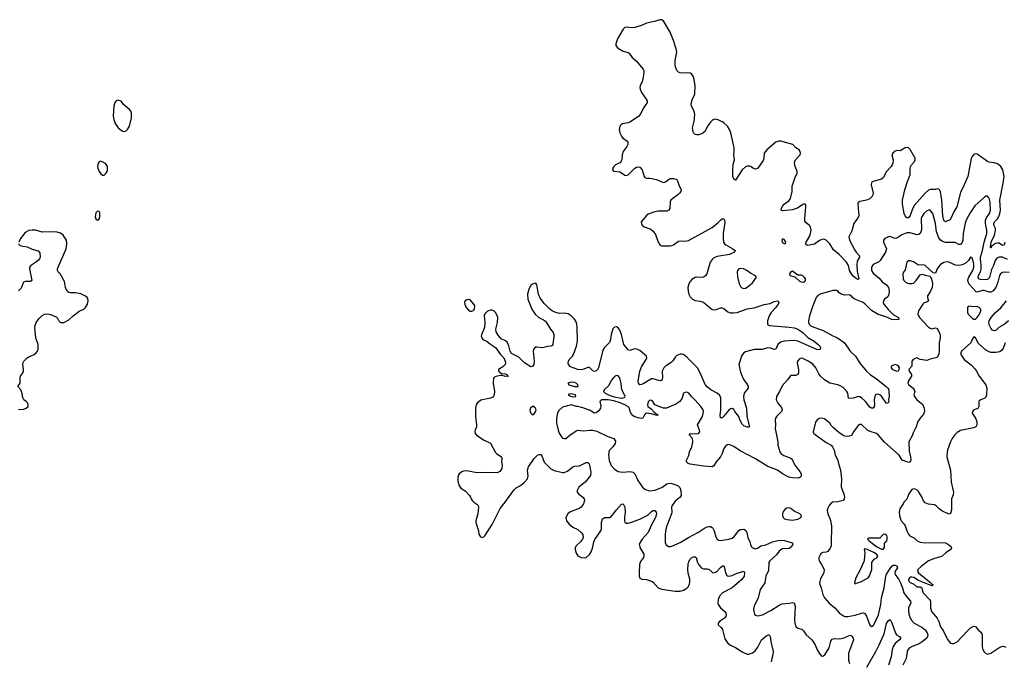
# Model space of a CAD drawing. Header units: inches. Extents: x 2143765 to 2212928, y 878963 to 1017374.
# Tile 260 of 271: x 2182363 to 2194091, y 988647 to 996278. Entities that reach past the tile are written whole.
import ezdxf

# ---------------------------------------------------------------- set-up
doc = ezdxf.new("R2010")
doc.units = ezdxf.units.IN
doc.header["$MEASUREMENT"] = 0
for name, color, linetype in [('C1988', 7, 'Continuous'), ('C1989', 7, 'Continuous'), ('C1998', 7, 'Continuous'), ('C1999', 7, 'Continuous')]:
    doc.layers.add(name, color=color, linetype=linetype)

msp = doc.modelspace()

# ---------------------------------------------------------------- linework, layer by layer
at = {"layer": 'C1988', "color": 5, "elevation": 320}
for points in [[(2188986, 990000), (2188981, 989990), (2188978, 989970), (2188988, 989930), (2189013, 989893), (2189050, 989872), (2189090, 989868), (2189110, 989873), (2189150, 989907), (2189170, 989941), (2189181, 989970), (2189188, 990000)], [(2189749, 990000), (2189750, 989990), (2189798, 989910), (2189799, 989890), (2189793, 989870), (2189757, 989823), (2189745, 989790), (2189742, 989690), (2189743, 989650), (2189750, 989627), (2189772, 989612), (2189830, 989609), (2189888, 989588), (2189910, 989576), (2189968, 989510), (2190000, 989498)]]:
    msp.add_lwpolyline(points, dxfattribs=at)
at = {"layer": 'C1989', "color": 5}
for points, elevation in [([(2190000, 996278), (2189990, 996278), (2189924, 996256), (2189830, 996237), (2189770, 996208), (2189690, 996186), (2189650, 996181), (2189590, 996189), (2189570, 996185), (2189553, 996167), (2189483, 996050), (2189463, 995990), (2189464, 995970), (2189483, 995943), (2189550, 995905), (2189609, 995889), (2189621, 995881), (2189658, 995830), (2189708, 995790), (2189790, 995690), (2189796, 995670), (2189796, 995650), (2189785, 995570), (2189778, 995542), (2189752, 995490), (2189749, 995470), (2189752, 995450), (2189770, 995411), (2189827, 995330), (2189836, 995310), (2189837, 995290), (2189790, 995221), (2189760, 995160), (2189733, 995127), (2189630, 995059), (2189610, 995050), (2189544, 995036), (2189531, 995030), (2189511, 995010), (2189502, 994970), (2189513, 994930), (2189530, 994890), (2189547, 994867), (2189601, 994830), (2189608, 994810), (2189605, 994790), (2189594, 994766), (2189553, 994707), (2189541, 994670), (2189534, 994610), (2189526, 994594), (2189510, 994574), (2189461, 994550), (2189441, 994530), (2189427, 994510), (2189425, 994490), (2189435, 994475), (2189510, 994465), (2189530, 994456), (2189570, 994426), (2189590, 994422), (2189610, 994432), (2189690, 994509), (2189710, 994520), (2189730, 994524), (2189750, 994520), (2189776, 994490), (2189802, 994410), (2189810, 994400), (2189830, 994392), (2189870, 994389), (2189950, 994375), (2190000, 994350)], 320), ([(2190000, 993998), (2189963, 993997), (2189915, 993985), (2189850, 993960), (2189832, 993948), (2189765, 993870), (2189768, 993850), (2189778, 993830), (2189801, 993810), (2189882, 993782), (2189910, 993760), (2189938, 993718), (2189967, 993627), (2189990, 993598), (2190000, 993592)], 320), ([(2182350, 991633), (2182410, 991638), (2182442, 991650), (2182464, 991670), (2182465, 991690), (2182458, 991710), (2182442, 991730), (2182414, 991750), (2182404, 991764), (2182395, 991790), (2182396, 991810), (2182386, 991850), (2182376, 991870), (2182342, 991910), (2182369, 991950), (2182368, 992010), (2182374, 992030), (2182401, 992070), (2182407, 992090), (2182409, 992110), (2182399, 992170), (2182405, 992195), (2182413, 992210), (2182450, 992250), (2182470, 992263), (2182534, 992290), (2182561, 992310), (2182573, 992327), (2182581, 992350), (2182582, 992410), (2182557, 992490), (2182545, 992610), (2182546, 992634), (2182558, 992670), (2182590, 992716), (2182630, 992753), (2182659, 992770), (2182690, 992774), (2182730, 992766), (2182797, 992737), (2182809, 992729), (2182830, 992690), (2182850, 992673), (2182890, 992673), (2182950, 992704), (2182998, 992750), (2183070, 992807), (2183127, 992830), (2183146, 992850), (2183170, 992890), (2183175, 992910), (2183178, 992930), (2183175, 992955), (2183168, 992968), (2183145, 992985), (2183090, 993012), (2183026, 993026), (2182970, 993024), (2182950, 993030), (2182930, 993046), (2182907, 993090), (2182898, 993158), (2182844, 993250), (2182827, 993267), (2182815, 993290), (2182814, 993310), (2182821, 993330), (2182915, 993550), (2182926, 993610), (2182921, 993650), (2182881, 993710), (2182850, 993734), (2182810, 993747), (2182750, 993751), (2182630, 993748), (2182550, 993771), (2182510, 993773), (2182470, 993766), (2182430, 993742), (2182373, 993670), (2182352, 993630)], 320), ([(2182349, 993609), (2182370, 993587), (2182399, 993579), (2182450, 993573), (2182510, 993545), (2182584, 993524), (2182601, 993501), (2182605, 993450), (2182598, 993430), (2182586, 993414), (2182550, 993384), (2182492, 993348), (2182480, 993330), (2182479, 993310), (2182507, 993170), (2182490, 993158), (2182430, 993160), (2182409, 993151), (2182380, 993080), (2182350, 993050)], 320), ([(2190000, 991980), (2189990, 991978), (2189910, 992000), (2189890, 992001), (2189790, 991939), (2189770, 991931), (2189749, 991930), (2189732, 991950), (2189731, 991970), (2189748, 992090), (2189773, 992150), (2189825, 992230), (2189832, 992250), (2189830, 992270), (2189750, 992336), (2189714, 992354), (2189690, 992356), (2189630, 992338), (2189610, 992344), (2189560, 992410), (2189530, 992529), (2189510, 992579), (2189490, 992607), (2189470, 992618), (2189450, 992616), (2189430, 992597), (2189409, 992530), (2189400, 992470), (2189387, 992433), (2189328, 992372), (2189310, 992343), (2189257, 992130), (2189250, 992114), (2189230, 992094), (2189210, 992088), (2189190, 992097), (2189150, 992135), (2189130, 992136), (2189084, 992116), (2189050, 992107), (2189010, 992112), (2188923, 992143), (2188902, 992170), (2188897, 992190), (2188900, 992210), (2188910, 992230), (2188946, 992270), (2188958, 992290), (2188996, 992390), (2189009, 992450), (2189003, 992610), (2188999, 992650), (2188990, 992679), (2188970, 992710), (2188930, 992752), (2188896, 992776), (2188850, 992784), (2188790, 992780), (2188750, 992789), (2188710, 992807), (2188670, 992836), (2188615, 992895), (2188562, 992962), (2188542, 993010), (2188521, 993121), (2188510, 993138), (2188490, 993137), (2188470, 993127), (2188450, 993110), (2188427, 993070), (2188412, 993010), (2188414, 992950), (2188465, 992830), (2188502, 992770), (2188546, 992730), (2188603, 992703), (2188627, 992687), (2188644, 992664), (2188686, 992590), (2188718, 992550), (2188727, 992530), (2188727, 992510), (2188714, 992410), (2188704, 992396), (2188690, 992388), (2188647, 992387), (2188590, 992370), (2188523, 992377), (2188510, 992376), (2188494, 992366), (2188483, 992350), (2188479, 992330), (2188491, 992210), (2188489, 992171), (2188473, 992147), (2188450, 992144), (2188375, 992190), (2188310, 992258), (2188223, 992303), (2188205, 992330), (2188190, 992393), (2188170, 992437), (2188150, 992454), (2188098, 992478), (2188061, 992521), (2188040, 992560), (2188035, 992590), (2188054, 992670), (2188057, 992730), (2188050, 992755), (2188030, 992791), (2188010, 992810), (2187990, 992818), (2187970, 992818), (2187934, 992806), (2187905, 992775), (2187896, 992750), (2187905, 992670), (2187900, 992610), (2187865, 992525), (2187861, 992510), (2187866, 992490), (2187878, 992470), (2187930, 992443), (2187970, 992411), (2188030, 992375), (2188090, 992291), (2188131, 992250), (2188147, 992210), (2188151, 992190), (2188147, 992170), (2188119, 992141), (2188065, 992110), (2188066, 992090), (2188104, 992064), (2188150, 992058), (2188166, 992050), (2188174, 992034), (2188191, 992030), (2188151, 992029), (2188110, 992040), (2188090, 992039), (2188033, 992027), (2188007, 992013), (2188002, 991950), (2188020, 991850), (2188016, 991810), (2188007, 991793), (2187997, 991783), (2187970, 991770), (2187854, 991746), (2187811, 991710), (2187799, 991690), (2187791, 991650), (2187793, 991550), (2187805, 991450), (2187803, 991430), (2187787, 991393), (2187784, 991370), (2187789, 991349), (2187804, 991330), (2187894, 991270), (2187970, 991235), (2188030, 991123), (2188047, 991107), (2188103, 991070), (2188107, 991050), (2188101, 991010), (2188109, 990970), (2188108, 990932), (2188082, 990898), (2188050, 990879), (2187890, 990885), (2187810, 990882), (2187690, 990903), (2187650, 990900), (2187630, 990894), (2187598, 990870), (2187585, 990850), (2187580, 990830), (2187583, 990783), (2187595, 990735), (2187617, 990697), (2187670, 990664), (2187719, 990610), (2187734, 990590), (2187739, 990570), (2187751, 990550), (2187771, 990530), (2187810, 990508), (2187826, 990490), (2187830, 990470), (2187819, 990390), (2187795, 990310), (2187795, 990290), (2187827, 990190), (2187832, 990150), (2187850, 990117), (2187870, 990111), (2187890, 990118), (2187902, 990130), (2187990, 990266), (2188085, 990455), (2188145, 990530), (2188250, 990674), (2188277, 990703), (2188330, 990728), (2188370, 990760), (2188410, 990810), (2188418, 990842), (2188412, 990910), (2188425, 990950), (2188490, 991049), (2188530, 991089), (2188550, 991099), (2188570, 991099), (2188575, 991095), (2188584, 991084), (2188610, 991006), (2188690, 990926), (2188730, 990906), (2188830, 990885), (2188850, 990885), (2188890, 990900), (2188950, 990950), (2188970, 990960), (2189030, 990963), (2189110, 991004), (2189130, 991004), (2189146, 990986), (2189156, 990950), (2189168, 990890), (2189162, 990850), (2189100, 990770), (2189025, 990710), (2189002, 990670), (2189004, 990650), (2189018, 990630), (2189070, 990590), (2189085, 990570), (2189090, 990550), (2189080, 990510), (2189050, 990470), (2189030, 990456), (2188952, 990428), (2188916, 990410), (2188892, 990390), (2188870, 990350), (2188878, 990310), (2188907, 990270), (2188952, 990232), (2189010, 990204), (2189050, 990170), (2189070, 990146), (2189075, 990110), (2189067, 990090), (2189042, 990058), (2188990, 990010), (2188986, 990000)], 320), ([(2190000, 991662), (2189930, 991690), (2189903, 991730), (2189890, 991740), (2189870, 991746), (2189850, 991726), (2189841, 991690), (2189847, 991670), (2189883, 991643), (2189921, 991601), (2189941, 991590), (2189943, 991583), (2189970, 991570), (2189955, 991565), (2189884, 991584), (2189830, 991591), (2189816, 991584), (2189807, 991573), (2189787, 991533), (2189770, 991526), (2189730, 991534), (2189690, 991547), (2189670, 991560), (2189644, 991590), (2189630, 991624), (2189625, 991650), (2189607, 991670), (2189571, 991690), (2189515, 991715), (2189439, 991739), (2189371, 991749), (2189309, 991751), (2189292, 991748), (2189275, 991730), (2189286, 991674), (2189280, 991650), (2189262, 991618), (2189230, 991593), (2189209, 991590), (2189150, 991625), (2189070, 991656), (2189010, 991669), (2188990, 991669), (2188970, 991679), (2188930, 991689), (2188830, 991661), (2188783, 991617), (2188768, 991592), (2188757, 991530), (2188758, 991470), (2188776, 991390), (2188790, 991351), (2188815, 991310), (2188830, 991295), (2188848, 991288), (2188870, 991291), (2188916, 991330), (2188990, 991382), (2189010, 991388), (2189082, 991382), (2189151, 991389), (2189190, 991387), (2189236, 991376), (2189370, 991313), (2189439, 991290), (2189454, 991270), (2189458, 991258), (2189455, 991230), (2189430, 991190), (2189388, 991150), (2189380, 991130), (2189376, 991090), (2189386, 991026), (2189410, 990967), (2189450, 990922), (2189490, 990896), (2189548, 990888), (2189630, 990895), (2189670, 990890), (2189692, 990870), (2189726, 990790), (2189782, 990710), (2189810, 990687), (2189850, 990670), (2189870, 990667), (2189930, 990672), (2190000, 990700)], 340), ([(2189188, 990000), (2189202, 990058), (2189213, 990087), (2189287, 990190), (2189292, 990210), (2189292, 990290), (2189306, 990334), (2189330, 990349), (2189389, 990350), (2189410, 990361), (2189436, 990390), (2189466, 990434), (2189530, 990507), (2189552, 990512), (2189570, 990472), (2189577, 990410), (2189567, 990350), (2189567, 990310), (2189573, 990293), (2189590, 990280), (2189610, 990281), (2189650, 990292), (2189751, 990329), (2189845, 990375), (2189890, 990418), (2189910, 990431), (2189930, 990431), (2189945, 990410), (2189948, 990390), (2189937, 990350), (2189886, 990254), (2189850, 990171), (2189779, 990090), (2189743, 990030), (2189749, 990000)], 320)]:
    msp.add_lwpolyline(points, dxfattribs=dict(at, elevation=elevation))
for points, elevation in [([(2183530, 995319), (2183512, 995310), (2183498, 995290), (2183486, 995250), (2183476, 995130), (2183483, 995090), (2183501, 995041), (2183536, 994990), (2183570, 994961), (2183590, 994951), (2183610, 994947), (2183630, 994955), (2183648, 994972), (2183670, 995011), (2183695, 995110), (2183693, 995170), (2183685, 995190), (2183670, 995209), (2183599, 995270), (2183570, 995309)], 320), ([(2183328, 994592), (2183310, 994586), (2183296, 994570), (2183290, 994530), (2183294, 994510), (2183310, 994471), (2183330, 994441), (2183350, 994425), (2183370, 994425), (2183390, 994445), (2183403, 994470), (2183409, 994490), (2183409, 994530), (2183387, 994567), (2183350, 994587)], 320), ([(2183290, 993999), (2183270, 993978), (2183262, 993930), (2183270, 993906), (2183290, 993891), (2183310, 993903), (2183318, 993930), (2183316, 993976), (2183310, 993995)], 320), ([(2187710, 992944), (2187690, 992942), (2187671, 992930), (2187663, 992910), (2187670, 992870), (2187685, 992845), (2187710, 992819), (2187730, 992806), (2187750, 992806), (2187767, 992813), (2187781, 992830), (2187784, 992870), (2187774, 992890), (2187730, 992941)], 320), ([(2189470, 992039), (2189450, 992029), (2189410, 991981), (2189379, 991921), (2189326, 991870), (2189316, 991850), (2189335, 991830), (2189385, 991805), (2189445, 991785), (2189529, 991771), (2189550, 991773), (2189570, 991783), (2189575, 991790), (2189567, 991810), (2189534, 991870), (2189526, 991946), (2189512, 992010), (2189490, 992034)], 340), ([(2188930, 991961), (2188891, 991950), (2188906, 991930), (2188971, 991910), (2189010, 991909), (2189015, 991910), (2189013, 991930), (2188990, 991948), (2188970, 991957)], 340), ([(2188930, 991820), (2188910, 991819), (2188895, 991810), (2188930, 991788), (2188970, 991784), (2188989, 991790), (2188982, 991810)], 340), ([(2188470, 991669), (2188447, 991650), (2188439, 991630), (2188443, 991610), (2188450, 991592), (2188470, 991572), (2188490, 991582), (2188503, 991597), (2188514, 991630), (2188509, 991650), (2188500, 991660), (2188490, 991669)], 340)]:
    msp.add_lwpolyline(points, close=True, dxfattribs=dict(at, elevation=elevation))
at = {"layer": 'C1998', "color": 5}
for points, elevation in [([(2191081, 990000), (2191089, 989989), (2191110, 989980), (2191130, 989977), (2191150, 989984), (2191174, 990000)], 340), ([(2191552, 990000), (2191545, 989990), (2191530, 989980), (2191450, 989975), (2191430, 989963), (2191410, 989948), (2191376, 989904), (2191298, 989830), (2191286, 989810), (2191284, 989716), (2191249, 989650), (2191238, 989570), (2191184, 989490), (2191158, 989390), (2191110, 989290), (2191104, 989256), (2191106, 989230), (2191115, 989196), (2191124, 989184), (2191155, 989176), (2191210, 989189), (2191310, 989242), (2191410, 989305), (2191442, 989318), (2191534, 989326), (2191570, 989335), (2191590, 989331), (2191599, 989290), (2191592, 989130), (2191597, 989090), (2191609, 989049), (2191630, 989031), (2191678, 989018), (2191699, 988999), (2191733, 988950), (2191799, 988890), (2191839, 988830), (2191863, 988770), (2191890, 988726), (2191910, 988701), (2191930, 988695), (2191953, 988710), (2192006, 988794), (2192025, 988875), (2192041, 988899), (2192070, 988906), (2192130, 988901), (2192184, 988916), (2192250, 988946), (2192270, 988939), (2192291, 988910), (2192293, 988890), (2192236, 988730), (2192235, 988650), (2192246, 988610)], 340), ([(2192026, 990000), (2192018, 989982), (2191990, 989944), (2191970, 989934), (2191929, 989931), (2191910, 989924), (2191896, 989904), (2191883, 989870), (2191881, 989850), (2191886, 989830), (2191914, 989790), (2191944, 989730), (2191941, 989690), (2191902, 989618), (2191891, 989570), (2191893, 989550), (2191910, 989510), (2191929, 989429), (2191950, 989390), (2192006, 989326), (2192073, 989270), (2192130, 989210), (2192175, 989175), (2192190, 989169), (2192228, 989168), (2192314, 989186), (2192390, 989210), (2192410, 989212), (2192430, 989205), (2192450, 989171), (2192490, 989066), (2192510, 989051), (2192530, 989061), (2192536, 989070), (2192591, 989190), (2192621, 989310), (2192629, 989390), (2192662, 989510), (2192682, 989650), (2192690, 989674), (2192730, 989741), (2192753, 989770), (2192770, 989780), (2192790, 989781), (2192813, 989773), (2192821, 989750), (2192791, 989710), (2192786, 989690), (2192791, 989670), (2192834, 989610), (2192855, 989570), (2192880, 989510), (2192893, 989450), (2192921, 989410), (2192974, 989350), (2192977, 989337), (2192979, 989330), (2192950, 989270), (2192949, 989250), (2192955, 989195), (2192970, 989154), (2192986, 989126), (2193017, 989090), (2193110, 989040), (2193150, 989009), (2193174, 988974), (2193180, 988950), (2193178, 988930), (2193168, 988912), (2193113, 988867), (2193077, 988843), (2192992, 988810), (2192960, 988790), (2192942, 988770), (2192935, 988750), (2192923, 988670), (2192882, 988590)], 360), ([(2192575, 990000), (2192630, 989971), (2192650, 989969), (2192664, 989990), (2192664, 990000)], 380), ([(2193455, 990000), (2193463, 989990), (2193457, 989970), (2193393, 989927), (2193350, 989887), (2193330, 989878), (2193261, 989859), (2193190, 989830), (2193103, 989770), (2193063, 989730), (2193058, 989710), (2193070, 989690), (2193218, 989570), (2193222, 989562), (2193238, 989550), (2193239, 989541), (2193230, 989535), (2193188, 989548), (2193070, 989597), (2193012, 989632), (2192990, 989639), (2192970, 989637), (2192963, 989630), (2192950, 989610), (2192953, 989590), (2192970, 989574), (2193014, 989554), (2193050, 989524), (2193090, 989521), (2193107, 989510), (2193116, 989470), (2193126, 989450), (2193200, 989370), (2193211, 989350), (2193211, 989271), (2193223, 989230), (2193292, 989150), (2193310, 989110), (2193330, 989046), (2193363, 989003), (2193415, 988895), (2193452, 988852), (2193470, 988846), (2193490, 988847), (2193530, 988867), (2193657, 989003), (2193690, 989034), (2193730, 989054), (2193750, 989048), (2193779, 989010), (2193806, 988986), (2193822, 988962), (2193828, 988930), (2193829, 988809), (2193836, 988776), (2193850, 988748), (2193870, 988728), (2193890, 988718), (2193930, 988732), (2194026, 988794), (2194050, 988808), (2194074, 988814), (2194090, 988813), (2194110, 988802)], 380), ([(2190000, 989498), (2190010, 989495), (2190171, 989469), (2190230, 989470), (2190270, 989484), (2190310, 989507), (2190330, 989527), (2190342, 989558), (2190346, 989574), (2190345, 989615), (2190326, 989686), (2190320, 989730), (2190326, 989790), (2190335, 989825), (2190350, 989853), (2190370, 989870), (2190390, 989878), (2190410, 989879), (2190421, 989870), (2190435, 989810), (2190447, 989787), (2190475, 989755), (2190490, 989744), (2190510, 989738), (2190550, 989738), (2190570, 989732), (2190610, 989695), (2190625, 989690), (2190650, 989695), (2190671, 989709), (2190710, 989754), (2190734, 989774), (2190752, 989772), (2190759, 989750), (2190769, 989690), (2190792, 989652), (2190810, 989648), (2190850, 989658), (2190910, 989684), (2190990, 989710), (2190998, 989690), (2190992, 989650), (2190963, 989610), (2190851, 989509), (2190736, 989450), (2190698, 989410), (2190683, 989370), (2190680, 989330), (2190684, 989310), (2190712, 989270), (2190764, 989230), (2190775, 989210), (2190778, 989190), (2190773, 989170), (2190759, 989150), (2190700, 989110), (2190683, 989090), (2190684, 989070), (2190718, 989038), (2190734, 989014), (2190764, 988904), (2190777, 988877), (2190795, 988855), (2190830, 988826), (2190890, 988801), (2190970, 988747), (2191030, 988720), (2191050, 988720), (2191090, 988737), (2191122, 988758), (2191156, 988804), (2191199, 988890), (2191250, 988933), (2191290, 988953), (2191302, 988930), (2191309, 988870), (2191338, 988750), (2191335, 988710), (2191321, 988670), (2191316, 988630)], 320), ([(2192455, 988565), (2192562, 988750), (2192602, 988830), (2192659, 988961), (2192690, 989086), (2192710, 989121), (2192730, 989133), (2192750, 989095), (2192794, 988970), (2192809, 988949), (2192844, 988930), (2192858, 988910), (2192844, 988890), (2192792, 988848), (2192768, 988812), (2192756, 988770), (2192744, 988690), (2192713, 988590)], 340)]:
    msp.add_lwpolyline(points, dxfattribs=dict(at, elevation=elevation))
at = {"layer": 'C1998', "color": 5, "elevation": 380}
msp.add_lwpolyline([(2192430, 989974), (2192422, 989970), (2192428, 989930), (2192421, 989830), (2192375, 989725), (2192324, 989630), (2192305, 989570), (2192310, 989554), (2192318, 989562), (2192330, 989565), (2192390, 989584), (2192470, 989631), (2192487, 989653), (2192512, 989730), (2192512, 989810), (2192541, 989850), (2192574, 989866), (2192581, 989879), (2192583, 989890), (2192567, 989910), (2192539, 989930), (2192449, 989971)], close=True, dxfattribs=at)
at = {"layer": 'C1999', "color": 5}
for points, elevation in [([(2194099, 993630), (2194090, 993596), (2194070, 993590), (2194030, 993616), (2194010, 993618), (2193988, 993612), (2193962, 993598), (2193941, 993579), (2193930, 993556), (2193925, 993570), (2193934, 993630), (2193974, 993710), (2193988, 993768), (2193987, 993790), (2193968, 993830), (2193966, 993850), (2193976, 993870), (2194012, 993908), (2194028, 993932), (2194040, 993970), (2194047, 994010), (2194037, 994130), (2194079, 994330), (2194090, 994410), (2194072, 994490), (2194050, 994531), (2194010, 994560), (2193970, 994574), (2193910, 994583), (2193891, 994591), (2193770, 994678), (2193750, 994682), (2193730, 994672), (2193708, 994650), (2193695, 994625), (2193655, 994410), (2193614, 994310), (2193570, 994218), (2193525, 994050), (2193491, 993990), (2193455, 993910), (2193444, 993896), (2193390, 993871), (2193370, 993885), (2193360, 993940), (2193349, 994130), (2193341, 994181), (2193330, 994227), (2193320, 994250), (2193310, 994261), (2193290, 994263), (2193270, 994257), (2193210, 994257), (2193190, 994246), (2193150, 994210), (2193020, 994070), (2192996, 994024), (2192970, 993944), (2192950, 993917), (2192930, 993918), (2192910, 993940), (2192898, 993970), (2192879, 994079), (2192878, 994130), (2192905, 994250), (2192937, 994350), (2192969, 994430), (2192969, 994510), (2192973, 994527), (2192986, 994550), (2193020, 994590), (2193028, 994610), (2193028, 994630), (2192970, 994732), (2192950, 994750), (2192935, 994755), (2192910, 994751), (2192850, 994715), (2192810, 994721), (2192790, 994711), (2192762, 994690), (2192752, 994670), (2192768, 994610), (2192762, 994570), (2192754, 994550), (2192742, 994530), (2192690, 994470), (2192650, 994396), (2192630, 994377), (2192528, 994352), (2192515, 994344), (2192510, 994335), (2192506, 994310), (2192529, 994210), (2192526, 994190), (2192513, 994167), (2192490, 994145), (2192450, 994127), (2192370, 994114), (2192355, 994105), (2192347, 994093), (2192349, 994030), (2192359, 993950), (2192355, 993930), (2192300, 993850), (2192275, 993765), (2192240, 993690), (2192248, 993650), (2192311, 993531), (2192327, 993507), (2192364, 993470), (2192366, 993450), (2192338, 993402), (2192333, 993353), (2192338, 993278), (2192358, 993190), (2192350, 993184), (2192330, 993190), (2192290, 993222), (2192259, 993270), (2192249, 993290), (2192235, 993350), (2192210, 993389), (2192123, 993483), (2192055, 993535), (2192012, 993610), (2191970, 993651), (2191950, 993661), (2191930, 993664), (2191890, 993646), (2191830, 993604), (2191750, 993587), (2191735, 993595), (2191729, 993610), (2191731, 993630), (2191776, 993704), (2191784, 993730), (2191789, 993770), (2191787, 993790), (2191777, 993817), (2191767, 993830), (2191730, 993859), (2191717, 993877), (2191715, 993910), (2191727, 994047), (2191726, 994070), (2191719, 994079), (2191710, 994084), (2191690, 994075), (2191626, 994034), (2191570, 994013), (2191450, 994000), (2191433, 994010), (2191436, 994030), (2191450, 994055), (2191470, 994079), (2191530, 994126), (2191543, 994150), (2191564, 994230), (2191566, 994294), (2191596, 994390), (2191625, 994450), (2191625, 994470), (2191602, 994530), (2191594, 994570), (2191596, 994590), (2191605, 994610), (2191661, 994670), (2191663, 994690), (2191658, 994710), (2191646, 994730), (2191610, 994752), (2191572, 994790), (2191530, 994805), (2191430, 994831), (2191405, 994830), (2191370, 994818), (2191262, 994730), (2191230, 994690), (2191225, 994630), (2191218, 994602), (2191156, 994510), (2191130, 994497), (2191110, 994503), (2191070, 994531), (2191055, 994535), (2191030, 994533), (2191010, 994525), (2190967, 994490), (2190890, 994367), (2190870, 994377), (2190858, 994410), (2190856, 994476), (2190863, 994557), (2190876, 994610), (2190871, 994670), (2190875, 994710), (2190874, 994750), (2190833, 994930), (2190818, 994970), (2190793, 995010), (2190750, 995048), (2190730, 995060), (2190690, 995080), (2190650, 995092), (2190630, 995088), (2190610, 995076), (2190590, 995057), (2190556, 995010), (2190528, 994952), (2190496, 994924), (2190450, 994908), (2190430, 994906), (2190410, 994912), (2190391, 994931), (2190385, 994945), (2190376, 994990), (2190399, 995070), (2190405, 995150), (2190396, 995190), (2190367, 995247), (2190362, 995270), (2190373, 995327), (2190398, 995370), (2190405, 995395), (2190407, 995490), (2190393, 995590), (2190370, 995629), (2190350, 995643), (2190313, 995647), (2190270, 995641), (2190230, 995647), (2190210, 995653), (2190190, 995674), (2190172, 995730), (2190170, 995750), (2190172, 995792), (2190190, 995890), (2190184, 995930), (2190151, 996030), (2190110, 996129), (2190036, 996256), (2190010, 996278), (2190000, 996278)], 320), ([(2190000, 994350), (2190010, 994345), (2190030, 994340), (2190054, 994346), (2190090, 994376), (2190110, 994386), (2190150, 994388), (2190180, 994380), (2190190, 994374), (2190198, 994358), (2190213, 994310), (2190241, 994250), (2190238, 994230), (2190224, 994210), (2190202, 994190), (2190141, 994150), (2190120, 994130), (2190110, 994110), (2190109, 994031), (2190096, 994010), (2190070, 993999), (2190000, 993998)], 320), ([(2194130, 993420), (2194070, 993450), (2194032, 993448), (2194003, 993437), (2193983, 993410), (2193962, 993350), (2193939, 993301), (2193913, 993207), (2193890, 993185), (2193870, 993180), (2193803, 993183), (2193789, 993189), (2193780, 993210), (2193783, 993230), (2193806, 993274), (2193814, 993306), (2193815, 993350), (2193807, 993430), (2193809, 993450), (2193833, 993530), (2193851, 993630), (2193884, 993730), (2193885, 993770), (2193867, 993850), (2193869, 993890), (2193881, 993919), (2193913, 993970), (2193926, 994010), (2193923, 994103), (2193911, 994151), (2193902, 994162), (2193890, 994175), (2193870, 994177), (2193850, 994162), (2193741, 994059), (2193683, 993977), (2193636, 993890), (2193624, 993856), (2193602, 993730), (2193597, 993650), (2193590, 993624), (2193570, 993600), (2193550, 993601), (2193505, 993625), (2193390, 993625), (2193350, 993639), (2193330, 993651), (2193310, 993681), (2193285, 993750), (2193270, 993849), (2193239, 993970), (2193210, 994008), (2193190, 994010), (2193170, 994002), (2193133, 993970), (2193107, 993930), (2193102, 993910), (2193105, 993775), (2193099, 993750), (2193088, 993732), (2193070, 993718), (2193050, 993714), (2192970, 993740), (2192930, 993741), (2192870, 993715), (2192810, 993675), (2192790, 993671), (2192774, 993674), (2192730, 993696), (2192710, 993693), (2192670, 993672), (2192651, 993650), (2192651, 993630), (2192688, 993550), (2192678, 993510), (2192612, 993408), (2192591, 993389), (2192530, 993362), (2192510, 993330), (2192509, 993290), (2192530, 993257), (2192599, 993199), (2192636, 993156), (2192690, 993118), (2192710, 993090), (2192719, 993050), (2192716, 993004), (2192702, 992978), (2192664, 992950), (2192652, 992930), (2192650, 992910), (2192658, 992890), (2192707, 992827), (2192766, 992766), (2192830, 992730), (2192835, 992710), (2192833, 992707), (2192790, 992702), (2192750, 992707), (2192679, 992739), (2192588, 992768), (2192510, 992814), (2192460, 992860), (2192430, 992894), (2192410, 992909), (2192310, 992949), (2192286, 992966), (2192270, 992984), (2192250, 992995), (2192230, 992999), (2192190, 992996), (2192150, 993009), (2192121, 993030), (2192107, 993047), (2192093, 993053), (2192050, 993052), (2191896, 993010), (2191869, 992991), (2191852, 992968), (2191810, 992870), (2191771, 992749), (2191757, 992690), (2191757, 992670), (2191767, 992650), (2191790, 992629), (2191935, 992575), (2192050, 992513), (2192090, 992498), (2192130, 992472), (2192187, 992427), (2192256, 992330), (2192320, 992270), (2192370, 992188), (2192450, 992092), (2192492, 992050), (2192570, 992001), (2192686, 991910), (2192704, 991890), (2192714, 991870), (2192716, 991850), (2192718, 991790), (2192712, 991752), (2192715, 991730), (2192707, 991713), (2192688, 991708), (2192630, 991793), (2192609, 991810), (2192590, 991816), (2192565, 991815), (2192555, 991805), (2192549, 991791), (2192543, 991750), (2192547, 991690), (2192543, 991670), (2192530, 991649), (2192510, 991651), (2192490, 991664), (2192436, 991730), (2192390, 991772), (2192370, 991784), (2192350, 991788), (2192290, 991771), (2192250, 991766), (2192235, 991770), (2192226, 991830), (2192216, 991850), (2192170, 991896), (2192138, 991918), (2192110, 991930), (2192012, 991950), (2191950, 991987), (2191902, 992030), (2191881, 992061), (2191846, 992130), (2191810, 992173), (2191755, 992210), (2191690, 992243), (2191670, 992246), (2191650, 992238), (2191630, 992213), (2191625, 992190), (2191639, 992110), (2191639, 992070), (2191630, 992053), (2191610, 992041), (2191550, 992040), (2191539, 992030), (2191510, 991990), (2191444, 991916), (2191414, 991850), (2191378, 991790), (2191373, 991750), (2191395, 991710), (2191437, 991657), (2191446, 991630), (2191437, 991610), (2191383, 991557), (2191366, 991530), (2191362, 991510), (2191367, 991450), (2191362, 991410), (2191392, 991250), (2191395, 991210), (2191417, 991130), (2191430, 991110), (2191465, 991085), (2191530, 991063), (2191551, 991050), (2191567, 991030), (2191597, 990970), (2191656, 990896), (2191670, 990870), (2191673, 990847), (2191666, 990834), (2191655, 990825), (2191630, 990818), (2191570, 990821), (2191524, 990830), (2191450, 990870), (2191390, 990910), (2191276, 990956), (2191127, 991047), (2190944, 991144), (2190870, 991193), (2190810, 991216), (2190790, 991214), (2190770, 991199), (2190750, 991169), (2190731, 991109), (2190710, 991070), (2190659, 991010), (2190630, 990964), (2190610, 990953), (2190510, 990960), (2190350, 990982), (2190325, 990990), (2190307, 991010), (2190307, 991030), (2190332, 991088), (2190343, 991130), (2190370, 991190), (2190381, 991250), (2190377, 991290), (2190341, 991330), (2190342, 991338), (2190350, 991347), (2190383, 991343), (2190450, 991350), (2190466, 991370), (2190462, 991390), (2190435, 991450), (2190496, 991550), (2190508, 991610), (2190504, 991630), (2190478, 991670), (2190410, 991747), (2190364, 991790), (2190332, 991830), (2190310, 991841), (2190290, 991839), (2190271, 991829), (2190253, 991770), (2190228, 991730), (2190180, 991700), (2190069, 991651), (2190030, 991651), (2190000, 991662)], 340), ([(2190000, 993592), (2190010, 993586), (2190030, 993583), (2190110, 993586), (2190130, 993588), (2190150, 993598), (2190210, 993640), (2190250, 993645), (2190290, 993640), (2190330, 993649), (2190610, 993803), (2190680, 993860), (2190710, 993892), (2190730, 993906), (2190750, 993905), (2190760, 993890), (2190763, 993863), (2190743, 993730), (2190742, 993670), (2190747, 993630), (2190758, 993610), (2190775, 993595), (2190857, 993550), (2190884, 993530), (2190879, 993510), (2190817, 993483), (2190670, 993458), (2190630, 993441), (2190610, 993422), (2190589, 993390), (2190548, 993252), (2190533, 993227), (2190510, 993212), (2190490, 993207), (2190430, 993210), (2190410, 993206), (2190370, 993183), (2190350, 993161), (2190333, 993130), (2190322, 993090), (2190324, 993044), (2190333, 993010), (2190350, 992977), (2190376, 992950), (2190410, 992932), (2190470, 992927), (2190510, 992913), (2190590, 992840), (2190610, 992827), (2190650, 992823), (2190710, 992844), (2190730, 992845), (2190750, 992837), (2190800, 992800), (2190830, 992788), (2190865, 992785), (2190910, 992792), (2191028, 992832), (2191110, 992845), (2191230, 992886), (2191303, 992897), (2191350, 992921), (2191392, 992930), (2191402, 992922), (2191405, 992910), (2191399, 992890), (2191370, 992850), (2191316, 992790), (2191290, 992750), (2191272, 992690), (2191270, 992648), (2191294, 992634), (2191530, 992616), (2191590, 992606), (2191630, 992592), (2191690, 992552), (2191750, 992493), (2191826, 992450), (2191874, 992410), (2191892, 992390), (2191900, 992370), (2191896, 992350), (2191874, 992346), (2191859, 992350), (2191630, 992447), (2191590, 992455), (2191470, 992448), (2191425, 992435), (2191393, 992410), (2191368, 992352), (2191350, 992350), (2191306, 992366), (2191270, 992371), (2191209, 992351), (2191110, 992350), (2191010, 992320), (2190990, 992309), (2190973, 992290), (2190962, 992270), (2190931, 992170), (2190950, 992078), (2190967, 992030), (2190989, 991990), (2191033, 991930), (2191042, 991910), (2191041, 991890), (2190992, 991830), (2190986, 991790), (2190988, 991748), (2191022, 991650), (2191025, 991550), (2191057, 991430), (2191050, 991423), (2191030, 991425), (2190990, 991442), (2190970, 991459), (2190941, 991510), (2190929, 991550), (2190883, 991610), (2190870, 991635), (2190850, 991647), (2190830, 991642), (2190810, 991625), (2190750, 991554), (2190730, 991537), (2190710, 991535), (2190706, 991566), (2190714, 991626), (2190715, 991755), (2190713, 991773), (2190701, 991801), (2190670, 991830), (2190594, 991870), (2190550, 991904), (2190530, 991932), (2190470, 992070), (2190435, 992130), (2190310, 992260), (2190270, 992288), (2190250, 992295), (2190230, 992294), (2190190, 992278), (2190170, 992258), (2190144, 992216), (2190125, 992195), (2190057, 992150), (2190035, 992130), (2190015, 992090), (2190021, 992010), (2190010, 991982), (2190000, 991980)], 320), ([(2194150, 993265), (2194090, 993270), (2194070, 993265), (2194046, 993250), (2194033, 993230), (2194014, 993150), (2193989, 993090), (2193959, 993050), (2193930, 993034), (2193910, 993034), (2193850, 993052), (2193830, 993052), (2193770, 993032), (2193756, 993036), (2193668, 993130), (2193657, 993170), (2193659, 993190), (2193667, 993213), (2193715, 993290), (2193730, 993330), (2193728, 993368), (2193710, 993442), (2193705, 993445), (2193690, 993449), (2193666, 993410), (2193625, 993375), (2193590, 993360), (2193550, 993350), (2193510, 993354), (2193430, 993390), (2193408, 993392), (2193370, 993386), (2193330, 993361), (2193307, 993333), (2193292, 993310), (2193270, 993259), (2193243, 993263), (2193150, 993350), (2193130, 993357), (2193070, 993355), (2193010, 993395), (2192970, 993406), (2192950, 993405), (2192930, 993390), (2192910, 993299), (2192891, 993270), (2192883, 993250), (2192885, 993190), (2192895, 993170), (2192913, 993153), (2192930, 993142), (2192956, 993136), (2192990, 993134), (2193010, 993141), (2193042, 993170), (2193090, 993239), (2193110, 993246), (2193150, 993233), (2193203, 993223), (2193214, 993214), (2193226, 993186), (2193236, 993136), (2193231, 993089), (2193214, 993046), (2193175, 992990), (2193175, 992970), (2193190, 992930), (2193170, 992914), (2193136, 992904), (2193120, 992890), (2193068, 992812), (2193063, 992770), (2193068, 992750), (2193080, 992730), (2193190, 992616), (2193210, 992602), (2193230, 992596), (2193270, 992606), (2193290, 992601), (2193317, 992557), (2193326, 992526), (2193327, 992490), (2193315, 992430), (2193315, 992330), (2193310, 992298), (2193290, 992255), (2193210, 992233), (2193170, 992217), (2193090, 992229), (2193050, 992249), (2193030, 992244), (2193005, 992230), (2192991, 992210), (2192990, 992149), (2192955, 992110), (2192957, 992090), (2192985, 992050), (2192985, 992030), (2192948, 991970), (2192944, 991950), (2192950, 991931), (2193005, 991890), (2193018, 991870), (2193025, 991850), (2193015, 991810), (2193022, 991790), (2193050, 991750), (2193118, 991698), (2193136, 991650), (2193142, 991610), (2193130, 991581), (2193088, 991530), (2193062, 991490), (2193040, 991430), (2193004, 991356), (2192998, 991330), (2192956, 991250), (2192957, 991137), (2192974, 991070), (2192978, 991030), (2192970, 991010), (2192955, 991005), (2192874, 991030), (2192838, 991090), (2192665, 991245), (2192593, 991330), (2192567, 991350), (2192492, 991372), (2192465, 991385), (2192390, 991454), (2192370, 991456), (2192350, 991445), (2192295, 991370), (2192270, 991325), (2192243, 991317), (2192206, 991314), (2192190, 991316), (2192170, 991325), (2192121, 991361), (2192056, 991416), (2192030, 991443), (2192012, 991470), (2191950, 991523), (2191912, 991532), (2191890, 991529), (2191870, 991519), (2191848, 991492), (2191834, 991450), (2191816, 991370), (2191821, 991350), (2191970, 991241), (2192030, 991211), (2192045, 991190), (2192065, 991150), (2192077, 991090), (2192108, 991030), (2192115, 990990), (2192139, 990910), (2192152, 990810), (2192150, 990714), (2192155, 990690), (2192179, 990630), (2192187, 990590), (2192183, 990570), (2192171, 990550), (2192110, 990533), (2192050, 990530), (2192030, 990518), (2192005, 990490), (2191985, 990450), (2191982, 990430), (2191989, 990390), (2192016, 990330), (2192032, 990250), (2192034, 990194), (2192027, 990093), (2192030, 990010), (2192026, 990000)], 360), ([(2194140, 992690), (2194090, 992647), (2194028, 992612), (2193990, 992577), (2193970, 992572), (2193950, 992578), (2193930, 992603), (2193914, 992634), (2193907, 992667), (2193911, 992690), (2193933, 992730), (2193988, 992792), (2194050, 992847), (2194119, 992930)], 360), ([(2194101, 992430), (2194078, 992362), (2194060, 992340), (2194037, 992323), (2193990, 992312), (2193930, 992314), (2193904, 992324), (2193866, 992346), (2193782, 992422), (2193750, 992489), (2193730, 992502), (2193710, 992469), (2193693, 992427), (2193582, 992330), (2193573, 992310), (2193574, 992290), (2193612, 992232), (2193701, 992161), (2193741, 992121), (2193758, 992098), (2193790, 992030), (2193870, 991930), (2193882, 991890), (2193881, 991810), (2193870, 991782), (2193858, 991770), (2193810, 991749), (2193788, 991732), (2193787, 991670), (2193775, 991645), (2193730, 991629), (2193711, 991609), (2193708, 991590), (2193749, 991530), (2193765, 991490), (2193766, 991450), (2193753, 991430), (2193725, 991415), (2193570, 991383), (2193530, 991362), (2193498, 991330), (2193472, 991290), (2193452, 991250), (2193416, 991150), (2193410, 991130), (2193408, 991070), (2193450, 990911), (2193460, 990770), (2193486, 990650), (2193483, 990617), (2193464, 990570), (2193461, 990439), (2193450, 990394), (2193430, 990387), (2193347, 990427), (2193315, 990450), (2193282, 990482), (2193258, 990498), (2193190, 990506), (2193150, 990524), (2193128, 990548), (2193110, 990593), (2193070, 990656), (2193050, 990677), (2193030, 990687), (2193010, 990689), (2192990, 990681), (2192953, 990630), (2192930, 990565), (2192895, 990530), (2192887, 990510), (2192847, 990453), (2192840, 990410), (2192842, 990370), (2192853, 990330), (2192865, 990305), (2192899, 990270), (2192910, 990250), (2192929, 990189), (2192950, 990150), (2192967, 990130), (2193021, 990101), (2193052, 990072), (2193090, 990056), (2193150, 990047), (2193370, 990051), (2193390, 990046), (2193425, 990025), (2193446, 990010), (2193455, 990000)], 380), ([(2190000, 990700), (2190010, 990704), (2190070, 990749), (2190104, 990756), (2190130, 990754), (2190179, 990739), (2190206, 990726), (2190227, 990707), (2190240, 990670), (2190242, 990610), (2190230, 990590), (2190170, 990544), (2190134, 990490), (2190128, 990470), (2190131, 990411), (2190127, 990390), (2190072, 990250), (2190061, 990210), (2190053, 990150), (2190053, 990050), (2190063, 990023), (2190090, 990003), (2190110, 990001), (2190130, 990005), (2190230, 990050), (2190329, 990111), (2190450, 990173), (2190519, 990221), (2190550, 990238), (2190570, 990242), (2190590, 990240), (2190610, 990230), (2190620, 990220), (2190636, 990190), (2190657, 990117), (2190670, 990091), (2190690, 990079), (2190710, 990076), (2190810, 990089), (2190850, 990103), (2190876, 990124), (2190930, 990193), (2190950, 990204), (2190990, 990210), (2191010, 990196), (2191024, 990170), (2191038, 990110), (2191060, 990060), (2191074, 990010), (2191081, 990000)], 340), ([(2192664, 990000), (2192663, 990037), (2192670, 990051), (2192692, 990070), (2192697, 990090), (2192697, 990117), (2192692, 990132), (2192682, 990142), (2192670, 990149), (2192650, 990144), (2192610, 990101), (2192479, 990101), (2192464, 990096), (2192463, 990090), (2192479, 990079), (2192482, 990070), (2192556, 990010), (2192575, 990000)], 380), ([(2191174, 990000), (2191190, 990010), (2191250, 990024), (2191330, 990058), (2191410, 990078), (2191470, 990076), (2191567, 990047), (2191573, 990030), (2191552, 990000)], 340)]:
    msp.add_lwpolyline(points, dxfattribs=dict(at, elevation=elevation))
for points, elevation in [([(2191450, 993666), (2191442, 993650), (2191446, 993630), (2191470, 993612), (2191486, 993614), (2191488, 993630), (2191470, 993658)], 340), ([(2190950, 993316), (2190930, 993309), (2190914, 993290), (2190910, 993270), (2190915, 993215), (2190935, 993130), (2190950, 993099), (2190964, 993084), (2190990, 993076), (2191010, 993081), (2191030, 993091), (2191070, 993122), (2191090, 993142), (2191139, 993210), (2191127, 993227), (2191070, 993257), (2191025, 993290), (2190986, 993310)], 340), ([(2191570, 993281), (2191550, 993276), (2191531, 993250), (2191536, 993230), (2191596, 993216), (2191650, 993163), (2191687, 993153), (2191710, 993157), (2191723, 993170), (2191723, 993190), (2191709, 993210), (2191690, 993227), (2191670, 993234), (2191630, 993236)], 340), ([(2193675, 992865), (2193660, 992860), (2193651, 992849), (2193653, 992790), (2193659, 992770), (2193710, 992723), (2193730, 992711), (2193750, 992711), (2193770, 992731), (2193795, 992770), (2193811, 992810), (2193810, 992830), (2193792, 992850), (2193770, 992860), (2193710, 992859)], 380), ([(2192790, 992169), (2192770, 992164), (2192745, 992150), (2192743, 992130), (2192761, 992110), (2192810, 992091), (2192830, 992096), (2192839, 992110), (2192841, 992130), (2192830, 992149), (2192810, 992163)], 360), ([(2191530, 990462), (2191501, 990459), (2191476, 990444), (2191453, 990410), (2191448, 990390), (2191450, 990370), (2191457, 990350), (2191473, 990333), (2191504, 990324), (2191570, 990316), (2191630, 990328), (2191669, 990350), (2191674, 990370), (2191654, 990390), (2191590, 990424), (2191550, 990454)], 360)]:
    msp.add_lwpolyline(points, close=True, dxfattribs=dict(at, elevation=elevation))

doc.saveas('drawing.dxf')
